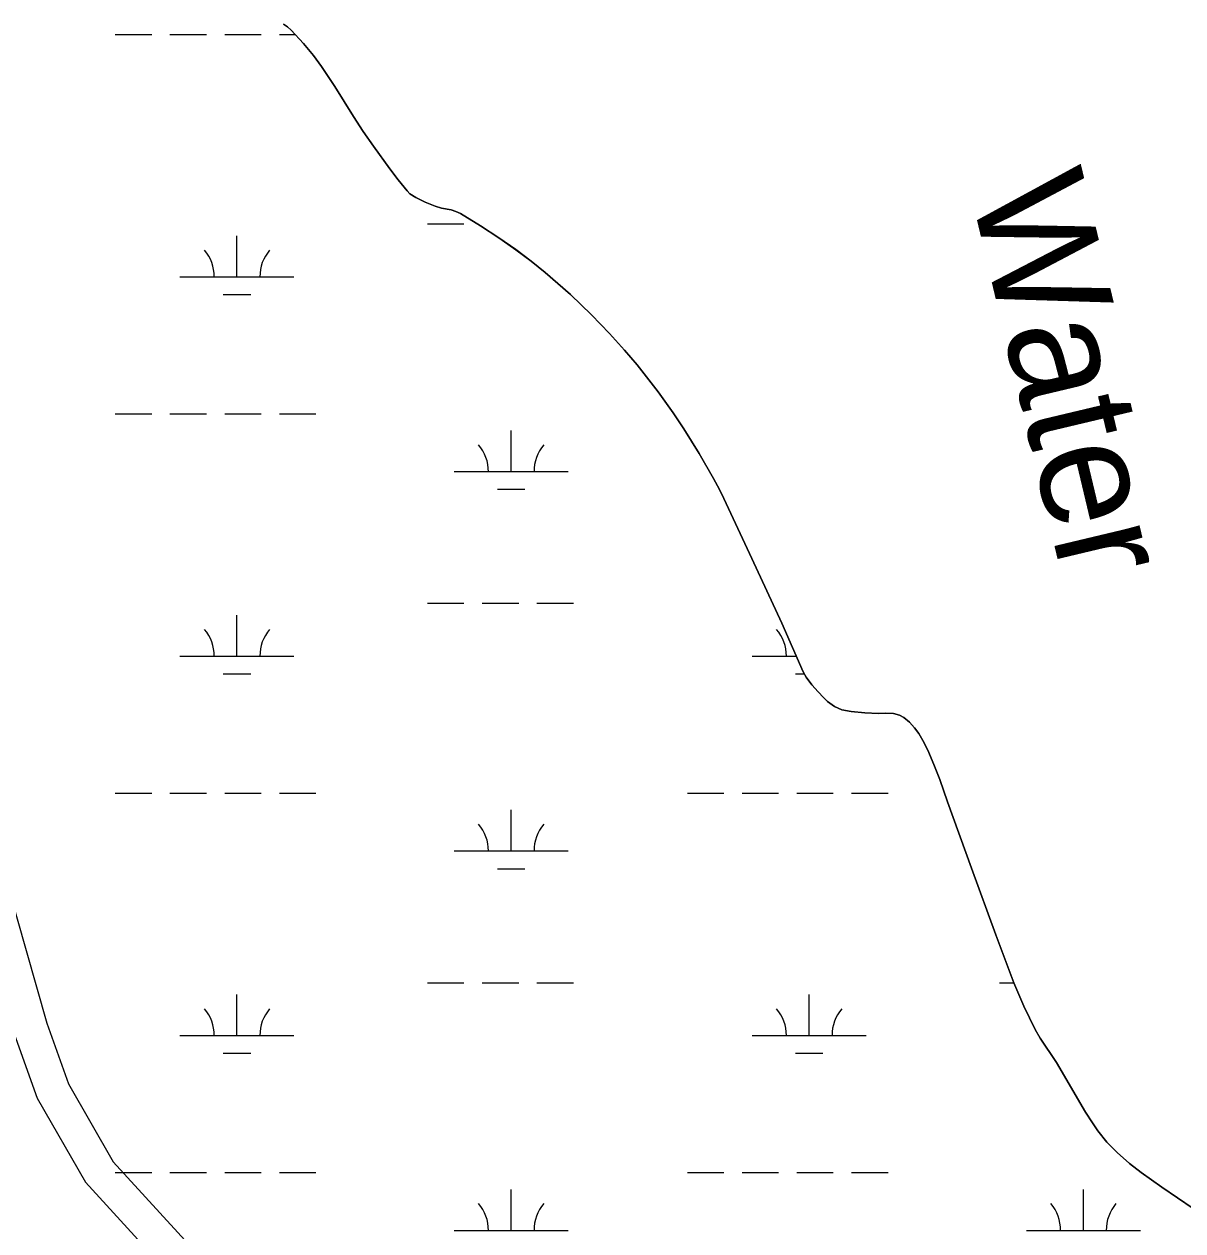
# Model space of a CAD drawing. Extents: x 3161564 to 3199464, y 849354 to 874788.
# Drawn here: x 3182992 to 3184008, y 867646 to 868705 of the extents above; entities that cross this region are included whole.
import ezdxf

# ---------------------------------------------------------------- set-up
doc = ezdxf.new("R2010")
doc.units = 0
for name, color, linetype in [('V-RIVR-IDEN', 7, 'Continuous'), ('V-ROAD-CNTR', 7, 'Continuous'), ('V-SITE-VEGE', 7, 'Continuous'), ('V-TOPO-SHOR', 7, 'Continuous'), ('V-WETL-SWMP', 7, 'Continuous')]:
    doc.layers.add(name, color=color, linetype=linetype)

msp = doc.modelspace()

# ---------------------------------------------------------------- linework, layer by layer
at = {"layer": 'V-ROAD-CNTR'}
for points in [[(3182535.1, 869254), (3182535.5, 869202.2), (3182549.6, 869154.1), (3182574.8, 869074.1), (3182663.5, 868818.9), (3182772.4, 868602.4), (3182856.9, 868413.1), (3182889.5, 868344.4), (3182905.3, 868293.2), (3182904.8, 868245.2), (3182914.5, 868165.7), (3182932.3, 868060.8), (3182946.6, 867948), (3182982.9, 867819.3), (3183003.2, 867762.8), (3183045.4, 867689.1), (3183143.9, 867581.5)], [(3182565.1, 869253.9), (3182565.4, 869206.7), (3182578.3, 869162.9), (3182603.3, 869083.5), (3182691.2, 868830.6), (3182799.5, 868615.3), (3182884.2, 868425.7), (3182917.5, 868355.3), (3182935.3, 868297.6), (3182934.8, 868246.9), (3182944.2, 868170), (3182962, 868065.2), (3182976, 867954), (3183011.5, 867828.5), (3183030.6, 867775.4), (3183069.8, 867706.9), (3183167.5, 867600.2)]]:
    msp.add_lwpolyline(points, dxfattribs=at)
at = {"layer": 'V-SITE-VEGE'}
for points in [[(3183219.1, 868704.6), (3183222.7, 868702.1), (3183225.9, 868699.2), (3183236.8, 868687.7), (3183245.5, 868677), (3183252.6, 868667.4), (3183264.1, 868650), (3183280.6, 868623.5), (3183289.1, 868610.3), (3183298.1, 868597.5)], [(3183298.1, 868597.5), (3183312.4, 868577.8), (3183319.8, 868568), (3183327.6, 868558.4), (3183330.1, 868555.9), (3183335.2, 868552.4), (3183343.6, 868548.5), (3183352.3, 868545), (3183357.8, 868543.3), (3183366.3, 868541.6), (3183370.5, 868540.4), (3183374.5, 868538.6), (3183392.1, 868527.8), (3183408.2, 868517.2), (3183422.9, 868506.7), (3183436.3, 868496.6), (3183448.6, 868486.7), (3183470.9, 868467.4), (3183489.5, 868449.6), (3183505.1, 868433.4), (3183518.2, 868418.8), (3183529.3, 868405.7), (3183547.8, 868382.1), (3183561, 868363.7), (3183570.4, 868349.7), (3183583.9, 868328.2), (3183596.5, 868306.2), (3183600, 868299.7), (3183603.3, 868293), (3183630, 868236.1), (3183656.4, 868179.2), (3183675, 868136.6), (3183677.6, 868131.8), (3183682.5, 868125.2), (3183688.1, 868119), (3183692.8, 868114.1), (3183696.4, 868110.6), (3183702.4, 868106.3), (3183705.6, 868104.7), (3183709.1, 868103.4), (3183717.1, 868101.8), (3183729.1, 868100.7), (3183741.1, 868100.2), (3183747.6, 868100.3), (3183754.2, 868100.2), (3183759.6, 868098.7), (3183763.3, 868096.7), (3183768.3, 868092.6), (3183772.7, 868087.6), (3183776.5, 868082.4), (3183781.3, 868074.3), (3183785.3, 868065.8), (3183790.3, 868054), (3183795, 868042.1), (3183801.6, 868022.7), (3183822.6, 867964.3), (3183843.9, 867906.1), (3183859.9, 867864), (3183868.7, 867843.3), (3183878.6, 867823), (3183883, 867815.5), (3183897.4, 867794), (3183922.6, 867750.6), (3183928.7, 867741.1), (3183933.6, 867734.1), (3183941.5, 867724.3), (3183950.4, 867715.1), (3183961.4, 867705.6), (3183971.5, 867697.7), (3183989.6, 867684.8), (3184017.2, 867666.1)]]:
    msp.add_lwpolyline(points, dxfattribs=at)
at = {"layer": 'V-TOPO-SHOR'}
msp.add_lwpolyline([(3183219.1, 868704.6), (3183222.7, 868702.1), (3183225.9, 868699.2), (3183236.8, 868687.7), (3183245.5, 868677), (3183252.6, 868667.4), (3183264.1, 868650), (3183280.6, 868623.5), (3183289.1, 868610.3), (3183298.1, 868597.5), (3183312.4, 868577.8), (3183319.8, 868568), (3183327.6, 868558.4), (3183330.1, 868555.9), (3183335.2, 868552.4), (3183343.6, 868548.5), (3183352.3, 868545), (3183357.8, 868543.3), (3183366.3, 868541.6), (3183370.5, 868540.4), (3183374.5, 868538.6), (3183392.1, 868527.8), (3183408.2, 868517.2), (3183422.9, 868506.7), (3183436.3, 868496.6), (3183448.6, 868486.7), (3183470.9, 868467.4), (3183489.5, 868449.6), (3183505.1, 868433.4), (3183518.2, 868418.8), (3183529.3, 868405.7), (3183547.8, 868382.1), (3183561, 868363.7), (3183570.4, 868349.7), (3183583.9, 868328.2), (3183596.5, 868306.2), (3183600, 868299.7), (3183603.3, 868293), (3183630, 868236.1), (3183656.4, 868179.2), (3183675, 868136.6), (3183677.6, 868131.8), (3183682.5, 868125.2), (3183688.1, 868119), (3183692.8, 868114.1), (3183696.4, 868110.6), (3183702.4, 868106.3), (3183705.6, 868104.7), (3183709.1, 868103.4), (3183717.1, 868101.8), (3183729.1, 868100.7), (3183741.1, 868100.2), (3183747.6, 868100.3), (3183754.2, 868100.2), (3183759.6, 868098.7), (3183763.3, 868096.7), (3183768.3, 868092.6), (3183772.7, 868087.6), (3183776.5, 868082.4), (3183781.3, 868074.3), (3183785.3, 868065.8), (3183790.3, 868054), (3183795, 868042.1), (3183801.6, 868022.7), (3183822.6, 867964.3), (3183843.9, 867906.1), (3183859.9, 867864), (3183868.7, 867843.3), (3183878.6, 867823), (3183883, 867815.5), (3183897.4, 867794), (3183922.6, 867750.6), (3183928.7, 867741.1), (3183933.6, 867734.1), (3183941.5, 867724.3), (3183950.4, 867715.1), (3183961.4, 867705.6), (3183971.5, 867697.7), (3183989.6, 867684.8), (3184017.2, 867666.1)], dxfattribs=at)
at = {"layer": 'V-WETL-SWMP'}
for p, q in [((3183222.6, 868702.1), (3183219.1, 868704.6)), ((3183225.9, 868699.2), (3183222.6, 868702.1)), ((3183071.6, 868695.6), (3183103.6, 868695.6)), ((3183119.6, 868695.6), (3183151.6, 868695.6)), ((3183167.6, 868695.6), (3183199.6, 868695.6)), ((3183215.6, 868695.6), (3183229.4, 868695.6)), ((3183236.8, 868687.7), (3183225.9, 868699.2)), ((3183245.5, 868677), (3183236.8, 868687.7)), ((3183252.6, 868667.4), (3183245.5, 868677)), ((3183264.1, 868650), (3183252.6, 868667.4)), ((3183280.6, 868623.5), (3183264.1, 868650)), ((3183289.1, 868610.3), (3183280.6, 868623.5)), ((3183298.1, 868597.5), (3183289.1, 868610.3)), ((3183312.4, 868577.8), (3183298.1, 868597.5)), ((3183319.8, 868568), (3183312.4, 868577.8)), ((3183327.6, 868558.4), (3183319.8, 868568)), ((3183330.1, 868555.9), (3183327.6, 868558.4)), ((3183335.2, 868552.4), (3183330.1, 868555.9)), ((3183343.6, 868548.5), (3183335.2, 868552.4)), ((3183352.3, 868545), (3183343.6, 868548.5)), ((3183357.8, 868543.3), (3183352.3, 868545)), ((3183366.3, 868541.6), (3183357.8, 868543.3)), ((3183370.5, 868540.4), (3183366.3, 868541.6)), ((3183374.5, 868538.6), (3183370.5, 868540.4)), ((3183392.1, 868527.8), (3183374.5, 868538.6)), ((3183345.5, 868529.4), (3183377.5, 868529.4)), ((3183408.2, 868517.2), (3183392.1, 868527.8)), ((3183178.4, 868483), (3183178.4, 868519)), ((3183422.9, 868506.8), (3183408.2, 868517.2)), ((3183436.3, 868496.6), (3183422.9, 868506.8)), ((3183448.6, 868486.7), (3183436.3, 868496.6)), ((3183128.4, 868483), (3183228.4, 868483)), ((3183470.9, 868467.4), (3183448.6, 868486.7)), ((3183166.4, 868467.5), (3183190.4, 868467.5)), ((3183489.5, 868449.6), (3183470.9, 868467.4)), ((3183505.1, 868433.4), (3183489.5, 868449.6)), ((3183518.2, 868418.8), (3183505.1, 868433.4)), ((3183529.3, 868405.7), (3183518.2, 868418.8)), ((3183547.8, 868382.1), (3183529.3, 868405.7)), ((3183561, 868363.7), (3183547.8, 868382.1)), ((3183570.4, 868349.7), (3183561, 868363.7)), ((3183071.6, 868362.9), (3183103.6, 868362.9)), ((3183119.6, 868362.9), (3183151.6, 868362.9)), ((3183167.6, 868362.9), (3183199.6, 868362.9)), ((3183215.6, 868362.9), (3183247.6, 868362.9)), ((3183418.9, 868312.2), (3183418.9, 868348.2)), ((3183583.9, 868328.2), (3183570.4, 868349.7)), ((3183596.5, 868306.2), (3183583.9, 868328.2)), ((3183368.9, 868312.2), (3183468.9, 868312.2)), ((3183600, 868299.7), (3183596.5, 868306.2)), ((3183603.3, 868293), (3183600, 868299.7)), ((3183406.9, 868296.7), (3183430.9, 868296.7)), ((3183630, 868236.1), (3183603.3, 868293)), ((3183656.4, 868179.2), (3183630, 868236.1)), ((3183345.5, 868196.7), (3183377.5, 868196.7)), ((3183393.5, 868196.7), (3183425.5, 868196.7)), ((3183441.5, 868196.7), (3183473.5, 868196.7)), ((3183178.4, 868150.3), (3183178.4, 868186.3)), ((3183675, 868136.6), (3183656.4, 868179.2)), ((3183128.4, 868150.3), (3183228.4, 868150.3)), ((3183630.4, 868150.3), (3183669, 868150.3)), ((3183166.4, 868134.9), (3183190.4, 868134.9)), ((3183668.4, 868134.9), (3183675.9, 868134.9)), ((3183677.6, 868131.8), (3183675, 868136.6)), ((3183682.5, 868125.2), (3183677.6, 868131.8)), ((3183688.1, 868119), (3183682.5, 868125.2)), ((3183692.8, 868114.1), (3183688.1, 868119)), ((3183696.4, 868110.6), (3183692.8, 868114.1)), ((3183702.4, 868106.3), (3183696.4, 868110.6)), ((3183705.6, 868104.7), (3183702.4, 868106.3)), ((3183709.1, 868103.4), (3183705.6, 868104.7)), ((3183717.1, 868101.8), (3183709.1, 868103.4)), ((3183729.1, 868100.7), (3183717.1, 868101.8)), ((3183741.1, 868100.2), (3183729.1, 868100.7)), ((3183747.6, 868100.3), (3183741.1, 868100.2)), ((3183754.2, 868100.2), (3183747.6, 868100.3)), ((3183759.6, 868098.7), (3183754.2, 868100.2)), ((3183763.3, 868096.7), (3183759.6, 868098.7)), ((3183768.3, 868092.6), (3183763.3, 868096.7)), ((3183772.7, 868087.6), (3183768.3, 868092.6)), ((3183776.5, 868082.4), (3183772.7, 868087.6)), ((3183781.3, 868074.3), (3183776.5, 868082.4)), ((3183785.3, 868065.8), (3183781.3, 868074.3)), ((3183790.3, 868054), (3183785.3, 868065.8)), ((3183795, 868042.1), (3183790.3, 868054)), ((3183801.6, 868022.7), (3183795, 868042.1)), ((3183071.6, 868030.2), (3183103.6, 868030.2)), ((3183119.6, 868030.2), (3183151.6, 868030.2)), ((3183167.6, 868030.2), (3183199.6, 868030.2)), ((3183215.6, 868030.2), (3183247.6, 868030.2)), ((3183573.5, 868030.2), (3183605.5, 868030.2)), ((3183621.5, 868030.2), (3183653.5, 868030.2)), ((3183669.5, 868030.2), (3183701.5, 868030.2)), ((3183717.5, 868030.2), (3183749.5, 868030.2)), ((3183418.9, 867979.5), (3183418.9, 868015.5)), ((3183822.6, 867964.3), (3183801.6, 868022.7)), ((3183368.9, 867979.5), (3183468.9, 867979.5)), ((3183406.9, 867964), (3183430.9, 867964)), ((3183843.9, 867906.1), (3183822.6, 867964.3)), ((3183859.9, 867864), (3183843.9, 867906.1)), ((3183345.5, 867864), (3183377.5, 867864)), ((3183393.5, 867864), (3183425.5, 867864)), ((3183441.5, 867864), (3183473.5, 867864)), ((3183847.4, 867864), (3183859.9, 867864)), ((3183868.7, 867843.3), (3183859.9, 867864)), ((3183178.4, 867817.6), (3183178.4, 867853.6)), ((3183680.4, 867817.6), (3183680.4, 867853.6)), ((3183878.6, 867823), (3183868.7, 867843.3)), ((3183128.4, 867817.6), (3183228.4, 867817.6)), ((3183630.4, 867817.6), (3183730.4, 867817.6)), ((3183883, 867815.5), (3183878.6, 867823)), ((3183897.4, 867794), (3183883, 867815.5)), ((3183166.4, 867802.2), (3183190.4, 867802.2)), ((3183668.4, 867802.2), (3183692.4, 867802.2)), ((3183922.6, 867750.6), (3183897.4, 867794)), ((3183928.7, 867741.1), (3183922.6, 867750.6)), ((3183933.6, 867734.1), (3183928.7, 867741.1)), ((3183941.5, 867724.3), (3183933.6, 867734.1)), ((3183950.4, 867715.1), (3183941.5, 867724.3)), ((3183961.4, 867705.6), (3183950.4, 867715.1)), ((3183071.6, 867697.5), (3183103.6, 867697.5)), ((3183119.6, 867697.5), (3183151.6, 867697.5)), ((3183167.6, 867697.5), (3183199.6, 867697.5)), ((3183215.6, 867697.5), (3183247.6, 867697.5)), ((3183573.5, 867697.5), (3183605.5, 867697.5)), ((3183621.5, 867697.5), (3183653.5, 867697.5)), ((3183669.5, 867697.5), (3183701.5, 867697.5)), ((3183717.5, 867697.5), (3183749.5, 867697.5)), ((3183971.5, 867697.7), (3183961.4, 867705.6)), ((3183989.6, 867684.8), (3183971.5, 867697.7)), ((3183418.9, 867646.8), (3183418.9, 867682.8)), ((3183920.8, 867646.8), (3183920.8, 867682.8)), ((3184017.2, 867666.1), (3183989.6, 867684.8)), ((3183368.9, 867646.8), (3183468.9, 867646.8)), ((3183870.8, 867646.8), (3183970.8, 867646.8))]:
    msp.add_line(p, q, dxfattribs=at)
for centre, start, end in [((3183123.2, 868483.4), 359.2282, 40.7718), ((3183233.7, 868483.4), 139.2282, 180.7718), ((3183363.7, 868312.6), 359.2282, 40.7718), ((3183474.2, 868312.6), 139.2282, 180.7718), ((3183123.2, 868150.8), 359.2282, 40.7718), ((3183233.7, 868150.8), 139.2282, 180.7718), ((3183625.1, 868150.8), 359.2282, 40.7718), ((3183363.7, 867980), 359.2282, 40.7718), ((3183474.2, 867980), 139.2282, 180.7718), ((3183123.2, 867818.1), 359.2282, 40.7718), ((3183233.7, 867818.1), 139.2282, 180.7718), ((3183625.1, 867818.1), 359.2282, 40.7718), ((3183735.6, 867818.1), 139.2282, 180.7718), ((3183363.7, 867647.3), 359.2282, 40.7718), ((3183474.2, 867647.3), 139.2282, 180.7718), ((3183865.6, 867647.3), 359.2282, 40.7718), ((3183976.1, 867647.3), 139.2282, 180.7718)]:
    msp.add_arc(centre, 35.2, start, end, dxfattribs=at)

# ---------------------------------------------------------------- texts
at = {"layer": 'V-RIVR-IDEN'}
msp.add_text('Water', height=100, rotation=283.3821, dxfattribs=at).set_placement((3183821.1, 868559.6))

doc.saveas('drawing.dxf')
